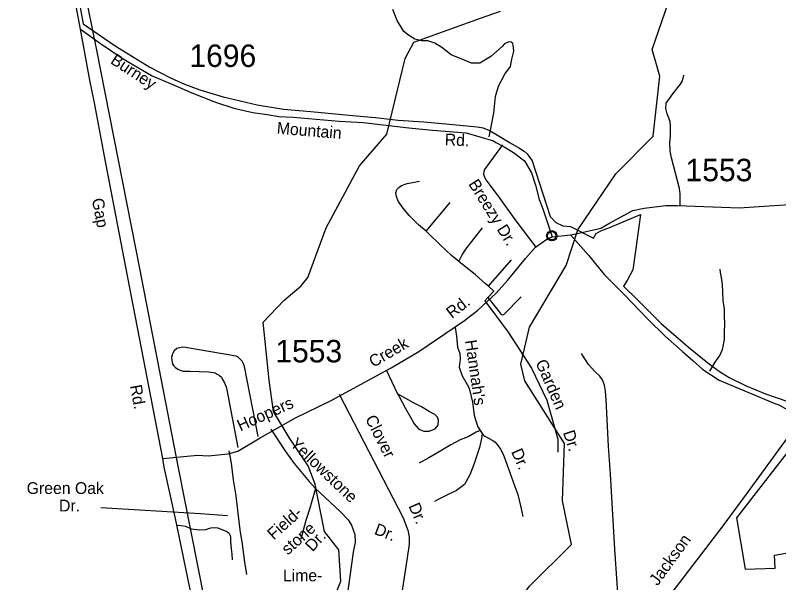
# Model space of a CAD drawing. Extents: x 884530 to 1028605, y 526725 to 653634.
# Drawn here: x 964639 to 968887, y 630845 to 634003 of the extents above; entities that cross this region are included whole.
import ezdxf

# ---------------------------------------------------------------- set-up
doc = ezdxf.new("R2010")
doc.units = 0
for name, color, linetype in [('Exist Boundary Political City Limit New', 7, 'Continuous'), ('Exist Civil Demographics Community CELL', 7, 'Continuous'), ('Exist Hydrographic Creek Single Shore', 7, 'Continuous'), ('Exist Road Non-System Type 51', 7, 'Continuous'), ('Exist Road Non-System Type 51 Label', 7, 'Continuous'), ('Exist Road Secondary Type 51 Attributed', 7, 'Continuous'), ('Exist Road Secondary Type 51 Label', 7, 'Continuous'), ('Exist Road Secondary Type 51 Number Label', 7, 'Continuous'), ('Exist Utilities Electrical Transmission Line', 7, 'Continuous'), ('Map Preparation Boundary City Limit Buffer Line', 7, 'Continuous')]:
    doc.layers.add(name, color=color, linetype=linetype)

msp = doc.modelspace()

# ---------------------------------------------------------------- linework, layer by layer
at = {"layer": 'Exist Boundary Political City Limit New'}
for points in [[(964913.8, 634519.8), (965017.2, 633954.6), (965195.5, 633832.4), (965388.4, 633713.6), (965502, 633653.6), (965580.5, 633618.9), (965666.9, 633588.2), (965796.7, 633548.4), (965984.2, 633504.3), (966132.1, 633479.9), (966282.7, 633467.7), (966535.5, 633443.5), (966642.6, 633433.6), (966769.4, 633419), (966911.8, 633409.2), (967035.1, 633398.1), (967209.5, 633382.3), (967242.6, 633375.6), (967277.4, 633360.8), (967312.1, 633340.4), (967392, 633293.1), (967441.4, 633264.6), (967471.2, 633245.6), (967487.2, 633231), (967514.9, 633192.6), (967615.1, 632882.2), (967647.5, 632848.8), (967686.3, 632830.6), (967729.1, 632826.6), (967855.4, 632762.2), (967871.4, 632787.9), (967896.5, 632802.7), (967951, 632824.3), (968117.3, 632893.2), (968091.3, 632705.6), (968074.7, 632585.7), (968043.7, 632527.2), (968022.7, 632495.9), (968097.1, 632422.2), (968233, 632287.8), (968384.9, 632155.4), (968491.9, 632067.9), (968556.9, 632019.3), (968611.1, 631986), (968706.6, 631940.7), (968813.4, 631896.2), (968937.7, 631853.6)], [(969012.7, 631672.1), (968652.8, 631205.8), (968699.4, 630920.4), (968867.8, 630925.3), (968862.7, 630998.3), (969021.1, 631025.5)]]:
    msp.add_lwpolyline(points, dxfattribs=at)
at = {"layer": 'Exist Civil Demographics Community CELL'}
msp.add_lwpolyline([(967600.6, 632779.1), (967600.9, 632780.8), (967601.4, 632782.8), (967602.3, 632785), (967603.2, 632786.7), (967604.2, 632788.5), (967605.3, 632790), (967606.6, 632791.4), (967608, 632792.8), (967609.6, 632794.2), (967611.3, 632795.3), (967612.8, 632796.2), (967614.3, 632796.9), (967616, 632797.6), (967617.7, 632798.2), (967619, 632798.5), (967620.5, 632798.7), (967621.8, 632799), (967623.7, 632799), (967625.1, 632799), (967626.8, 632798.9), (967628.3, 632798.7), (967629.8, 632798.4), (967631.3, 632798), (967632.9, 632797.4), (967634.9, 632796.5), (967636.8, 632795.4), (967638.3, 632794.4), (967639.9, 632793.1), (967640.9, 632792.2), (967642.2, 632790.8), (967643.4, 632789.4), (967644.3, 632788), (967645.3, 632786.5), (967646, 632784.9), (967646.6, 632783.4), (967647.1, 632781.9), (967647.5, 632780.5), (967647.8, 632778.6), (967648, 632777.2), (967648.1, 632775.3), (967648, 632773.6), (967647.9, 632771.9), (967647.6, 632770.2), (967647.1, 632768.3), (967646.5, 632766.5), (967645.8, 632765), (967644.8, 632763.2), (967643.8, 632761.5), (967642.8, 632760.1), (967641.5, 632758.6), (967639.9, 632757.1), (967638.4, 632755.9), (967636.8, 632754.8), (967635.5, 632754.1), (967633.4, 632753.1), (967631.3, 632752.3), (967629.4, 632751.8), (967627.4, 632751.4), (967626.1, 632751.3), (967624.7, 632751.2), (967623, 632751.2), (967621.7, 632751.3), (967620, 632751.5), (967618.2, 632751.9), (967616.8, 632752.3), (967615.2, 632752.9), (967613.8, 632753.5), (967612.6, 632754.2), (967610.5, 632755.4), (967608.8, 632756.7), (967607.4, 632758.1), (967606, 632759.6), (967605, 632760.8), (967604.1, 632762.1), (967602.9, 632764.2), (967602.3, 632765.3), (967601.8, 632766.5), (967601, 632769), (967600.6, 632771.2), (967600.4, 632772.8), (967600.2, 632774.7), (967600.2, 632776.1), (967600.4, 632778.1)], close=True, dxfattribs=at)
msp.add_lwpolyline([(967600.6, 632779.1), (967600.9, 632780.8), (967601.4, 632782.8), (967602.3, 632785), (967603.2, 632786.7), (967604.2, 632788.5), (967605.3, 632790), (967606.6, 632791.4), (967608, 632792.8), (967609.6, 632794.2), (967611.3, 632795.3), (967612.8, 632796.2), (967614.3, 632796.9), (967616, 632797.6), (967617.7, 632798.2), (967619, 632798.5), (967620.5, 632798.7), (967621.8, 632799), (967623.7, 632799), (967625.1, 632799), (967626.8, 632798.9), (967628.3, 632798.7), (967629.8, 632798.4), (967631.3, 632798), (967632.9, 632797.4), (967634.9, 632796.5), (967636.8, 632795.4), (967638.3, 632794.4), (967639.9, 632793.1), (967640.9, 632792.2), (967642.2, 632790.8), (967643.4, 632789.4), (967644.3, 632788), (967645.3, 632786.5), (967646, 632784.9), (967646.6, 632783.4), (967647.1, 632781.9), (967647.5, 632780.5), (967647.8, 632778.6), (967648, 632777.2), (967648.1, 632775.3), (967648, 632773.6), (967647.9, 632771.9), (967647.6, 632770.2), (967647.1, 632768.3), (967646.5, 632766.5), (967645.8, 632765), (967644.8, 632763.2), (967643.8, 632761.5), (967642.8, 632760.1), (967641.5, 632758.6), (967639.9, 632757.1), (967638.4, 632755.9), (967636.8, 632754.8), (967635.5, 632754.1), (967633.4, 632753.1), (967631.3, 632752.3), (967629.4, 632751.8), (967627.4, 632751.4), (967626.1, 632751.3), (967624.7, 632751.2), (967623, 632751.2), (967621.7, 632751.3), (967620, 632751.5), (967618.2, 632751.9), (967616.8, 632752.3), (967615.2, 632752.9), (967613.8, 632753.5), (967612.6, 632754.2), (967610.5, 632755.4), (967608.8, 632756.7), (967607.4, 632758.1), (967606, 632759.6), (967605, 632760.8), (967604.1, 632762.1), (967602.9, 632764.2), (967602.3, 632765.3), (967601.8, 632766.5), (967601, 632769), (967600.6, 632771.2), (967600.4, 632772.8), (967600.2, 632774.7), (967600.2, 632776.1), (967600.4, 632778.1)], close=True, dxfattribs=at)
for centre, radius in [((967624.2, 632775.3), 28.8), ((967624.2, 632775.3), 28.8), ((967624.1, 632775.4), 23.4), ((967624.1, 632775.4), 23.4)]:
    msp.add_circle(centre, radius, dxfattribs=at)
at = {"layer": 'Exist Hydrographic Creek Single Shore'}
for points in [[(966357.7, 630323.1), (966918.5, 630144.4), (967094.4, 630170.4), (967206.2, 630266.7), (967386.8, 630670), (967500.7, 630825.2), (967733.8, 631056.9), (967683.9, 631300.7), (967694.9, 631618.8), (967473.6, 631967.8), (967451.6, 632060.2), (967500.5, 632266), (967704.3, 632609.7), (967769.5, 632808.6), (967980.3, 633119.4), (968187.6, 633329.9), (968226.2, 633662.8), (968182.8, 633812.4), (968308.1, 634179.1), (968390.7, 634371.4), (968626.4, 634618.1)], [(966357.7, 630323.1), (966368.8, 630647.7), (966450.9, 630852.9), (966440.2, 631027), (966360.5, 631130.3), (966338.9, 631232.5), (966306.9, 631393.2), (966268.3, 631494.5), (966162.2, 631653.8), (966075.4, 631798.5), (966051.3, 631971.2), (966017.6, 632294.5), (966133.3, 632415.1), (966229.7, 632497.1), (966267.6, 632543.3), (966369.6, 632820.4), (966555.2, 633165.4), (966707.1, 633341.5), (966808.4, 633761.2), (966856.6, 633852.9), (967227.9, 633986.6), (967338.9, 634025.2)]]:
    msp.add_lwpolyline(points, dxfattribs=at)
at = {"layer": 'Exist Road Non-System Type 51'}
for p, q in [((966925, 632800.6), (967058.6, 632960.3)), ((967272.6, 632494.2), (967400.5, 632642)), ((967267.6, 632431.1), (967301.9, 632466.6)), ((967301.9, 632466.6), (967272.6, 632494.2)), ((967251.3, 632414.3), (967267.6, 632431.1))]:
    msp.add_line(p, q, dxfattribs=at)
for points in [[(967275.2, 633326.9), (967301.2, 633457.7), (967311.7, 633550.5), (967327.1, 633607.2), (967363.1, 633674.3), (967393.6, 633717.5), (967401.5, 633757.4), (967412.1, 633802.7), (967410.8, 633822.6), (967406.9, 633845.3), (967397.5, 633853.3), (967384.3, 633854.6), (967361.6, 633843.9), (967347.7, 633829.1), (967285.8, 633772.4), (967223.9, 633736.3), (967177.5, 633736.3), (967141.4, 633751.7), (967064, 633782.7), (967012.4, 633823.9), (966972.9, 633846.6), (966935, 633860.1), (966898.9, 633860.1), (966862.8, 633870.4), (966826.7, 633891), (966800.9, 633911.6), (966764.8, 633973.5), (966739, 634035.4)], [(968338.7, 632940.3), (968338, 633009.7), (968334.6, 633038.9), (968290, 633209.8), (968283.5, 633245.5), (968281.7, 633292.6), (968285.4, 633332.2), (968284.5, 633383.2), (968282.3, 633411.7), (968274.4, 633435.8), (968265.4, 633454), (968258.7, 633483.1), (968259.8, 633513.1), (968298.3, 633565.4), (968313, 633583.6), (968324.4, 633598.4), (968340.4, 633620), (968351.8, 633638.2), (968358.6, 633668.9)], [(967349.9, 633282.3), (967249.8, 633143.6), (967245.6, 633133.4), (967243.9, 633119.4), (967248, 633106.5), (967257, 633086.4), (967326.5, 632996.8), (967424.2, 632858.2), (967535.6, 632711.8)], [(966925, 632800.6), (966882.8, 632837.1), (966830.5, 632889), (966797.9, 632930), (966769.7, 632967.4), (966759.5, 632993.3), (966757.1, 633015.1), (966762.9, 633032.7), (966772.6, 633044.7), (966788.3, 633055.9), (966819.5, 633065.6), (966849.1, 633072.5), (966887.4, 633079.4)], [(967107.5, 632632.2), (967066.9, 632665.8), (967003.9, 632724.9), (966934.6, 632792.3), (966925, 632800.6)], [(967107.5, 632632.2), (967124.8, 632669.9), (967145.2, 632701.2), (967237.9, 632820.3)], [(967272.6, 632494.2), (967255.7, 632508.3), (967198.3, 632559.1), (967137.2, 632607.6), (967107.5, 632632.2)], [(968502.7, 632022.7), (968534, 632073), (968558.3, 632108.5), (968574.6, 632142.9), (968585.5, 632197.4), (968585.5, 632238.8), (968586.7, 632287.5), (968585.5, 632329.1), (968584.4, 632366.6), (968577.5, 632415.4), (968576, 632460.4), (968574.6, 632504.1), (968568.4, 632542.5), (968562.8, 632570.5), (968560.4, 632590.1)], [(967251.3, 632414.3), (967381.2, 632238.7), (967511.5, 632039.2), (967595.8, 631860.3), (967657.7, 631643.3), (967657.7, 631572.2)], [(967267.6, 632431.1), (967338.6, 632342.7), (967347.7, 632335), (967357.9, 632337.6), (967453.5, 632435.1)], [(967086, 632264.7), (967093.5, 632217.1), (967100.3, 632156), (967112.3, 632120.4), (967113.6, 632088.6), (967109, 632044), (967126.3, 631995.9), (967152.8, 631947.2), (967162, 631930.7), (967168.5, 631912.2), (967183.7, 631849.2), (967192.9, 631778.1), (967199.1, 631751.6), (967212.7, 631711.6), (967225.2, 631692.3)], [(965990.9, 631657.7), (965914.9, 632048.4), (965908.7, 632062), (965901.2, 632078.6), (965890.7, 632089.1), (965880.1, 632099.7), (965867.3, 632105.8), (965575.7, 632155.4), (965562.2, 632153.9), (965538, 632147.9), (965522.9, 632134.4), (965513.9, 632119.3), (965507.8, 632098.2), (965509.4, 632081.6), (965513.9, 632063.5), (965519.9, 632053), (965530.5, 632042.4), (965544, 632033.4), (965556, 632027.4), (965572.7, 632022.8), (965610.4, 632021.3), (965714.3, 632018.3), (965741.5, 632015.3), (965752, 632012.2), (965762.6, 632004.8), (965776.1, 631997.2), (965786.7, 631988.2), (965792.6, 631976.1), (965801.8, 631961), (965812.3, 631935.5), (965815.3, 631918.8), (965877.8, 631597.9)], [(968100.6, 630535.1), (968061.7, 630575.6), (968029.1, 630619.6), (968004.6, 630664.5), (967995.4, 630713.6), (967992, 630777.8), (967987.4, 630843), (967975.8, 631031.6), (967951, 631448.3), (967940.3, 631604.7), (967927.4, 631862.5), (967922.4, 631911.3), (967918.4, 631944.4), (967907, 631974.3), (967891.7, 631994.5), (967863.8, 632020), (967828.6, 632058.6), (967799.3, 632106.1), (967789, 632120.9)], [(966701.8, 632029.7), (966766.3, 631896.4), (966774.2, 631880.2), (966809.4, 631813.4), (966837.8, 631765.8), (966857.8, 631729), (966885, 631698.4), (966911.4, 631688.8), (966942, 631687.6), (966975.1, 631701), (966992.7, 631721.1), (966994.1, 631749.5), (966987.7, 631766.1), (966973.5, 631781.1), (966942.8, 631797.9), (966900.1, 631822.9), (966854.9, 631846.4), (966812.4, 631869.2), (966766.3, 631896.4)], [(966440.8, 631893.9), (966797, 631205.8), (966824, 631136.7), (966830.1, 631097.8), (966830.2, 631059.1), (966819.9, 630982.9), (966769.1, 630656.6)], [(966060.1, 631698.6), (966142.8, 631574.4), (966190.8, 631508.3), (966273.5, 631407.6), (966309.3, 631369.5)], [(967225.2, 631692.3), (967203.7, 631683), (967159.8, 631655.9), (967113.6, 631640.5), (967063.3, 631612.8), (967006, 631579.1), (966940.5, 631540.3), (966885.6, 631509.9)], [(967225.2, 631692.3), (967233.1, 631680.1), (967236.8, 631675.1)], [(967236.8, 631675.1), (967232.3, 631646.7), (967222, 631597.6), (967207.6, 631553.5), (967189.8, 631503.6), (967168.2, 631445), (967138, 631390.8), (967093.9, 631358.4), (967040.8, 631331.7), (966992.6, 631307.6), (966971.7, 631297.2)], [(967236.8, 631675.1), (967242.2, 631668.1), (967246.5, 631663.8), (967251.9, 631659.9), (967296.1, 631636.2), (967309.7, 631626.5), (967320.5, 631614.8), (967338.1, 631588.6), (967353.1, 631560), (967366.1, 631525.8), (967390, 631459), (967418.3, 631380.2), (967436, 631336), (967450, 631271.8), (967462.5, 631213.4)], [(965827.7, 631579.2), (965840.8, 631510.4), (965852.2, 631417.9), (965866.7, 631328.9), (965876.5, 631232.2), (965888.7, 631139.9), (965901.8, 631060.3), (965915.3, 630958.9), (965925.1, 630891.1)], [(966309.3, 631369.5), (966278, 631258.9), (966256.2, 631190.6), (966228.8, 631086.8)], [(966309.3, 631369.5), (966446.8, 631241.3), (966491.9, 631194.4), (966509.7, 631164.9), (966528.7, 631113), (966530.8, 631071.4), (966519.8, 631014.2), (966485.5, 630773.4)], [(965537.3, 631165.1), (965561.7, 631163.4), (965587, 631159.7), (965617, 631145.4), (965663.4, 631138.6), (965698.6, 631141.6), (965727.5, 631149.6), (965745, 631152.5), (965765.3, 631150.3), (965817, 631130.4), (965828, 631121.6), (965834.9, 631108.3), (965836.3, 631098.2), (965837, 631074.2), (965839.9, 631033.9), (965843.3, 631003.5), (965846.1, 630972.7)]]:
    msp.add_lwpolyline(points, dxfattribs=at)
at = {"layer": 'Exist Road Non-System Type 51 Label'}
msp.add_lwpolyline([(965115.4, 631263.4), (965670.6, 631229.8), (965820.8, 631219.5)], dxfattribs=at)
at = {"layer": 'Exist Road Secondary Type 51 Attributed'}
for points in [[(965001.8, 633924.5), (964932.6, 634292.6), (964796.6, 634950.2), (964785, 634985.4)], [(965459.5, 631536), (965254.3, 632600.3), (965135.5, 633218.9), (965079.8, 633514.9), (965054.1, 633641.8), (965001.8, 633924.5)], [(965001.8, 633924.5), (965113.3, 633846.2), (965238.9, 633760.8), (965400.1, 633665.9), (965506.8, 633620.8), (965620.6, 633571), (965753.4, 633518.8), (965855.1, 633485.7), (965960.2, 633462.2), (966040.2, 633449.8), (966105.8, 633439.5), (966185.7, 633434.7), (966441.1, 633413.8), (966575, 633405.3), (966827.9, 633377), (966960.6, 633362.8), (967147.9, 633348.6), (967299.6, 633303.5), (967312.9, 633294.5), (967360.1, 633270.8), (967411.1, 633239.4), (967472.7, 633192), (967511.7, 633125.7), (967533.4, 633057), (967553.1, 632977), (967574.4, 632924.8), (967626.6, 632769.4)], [(967728.6, 632781.1), (967774.4, 632789.5), (967896.6, 632818.7), (967941.9, 632844.1), (968074.3, 632916.7), (968138.8, 632928.6), (968258.5, 632943.9), (968323.1, 632943.9), (968666.4, 632931.2), (969114.1, 632960)], [(965459.5, 631536), (965653.8, 631555.3), (965713, 631550.4), (965823.1, 631561.9), (965877.4, 631577.1), (966002.4, 631650.4), (966198.6, 631761.7), (966393.3, 631856.5), (966729.9, 632041), (966885.1, 632131.7), (967139.3, 632304.9), (967213.3, 632362.4), (967314.8, 632457), (967377.2, 632526.9), (967477.5, 632649.6), (967533.8, 632711.7), (967597.3, 632756), (967626.6, 632769.4)], [(967626.6, 632769.4), (967728.6, 632781.1)], [(967728.6, 632781.1), (967828.1, 632668.5), (967915.8, 632559.4), (968024.8, 632450.3), (968158.6, 632311.5), (968255.6, 632216.2), (968352.2, 632131.6), (968410.6, 632079.4), (968464.7, 632031.7), (968556.3, 631971.7), (968864.5, 631842.9), (968888.1, 631834.3), (969016.5, 631761.8)], [(967011.7, 629129.9), (967159.5, 629306.2), (967449.2, 629694.5), (967602.2, 629876.2), (967745.7, 630068.4), (967827.8, 630181.5), (968096.1, 630530.8), (968457.3, 631003.3), (968577.2, 631162.2), (968713.2, 631345.5), (969016.5, 631761.8)], [(964580, 630277.5), (964645.4, 630269.3), (964777.8, 630262.8), (965016.5, 630282.4), (965324.7, 630362.7), (965513.6, 630414.8), (965571.2, 630434.9), (965622.1, 630459.1), (965653.7, 630512.5), (965658.1, 630553.8), (965660.3, 630571.1), (965653.7, 630588.5), (965649.4, 630640.6), (965634.2, 630705.8), (965621.2, 630762.3), (965530.1, 631202.1), (965467.7, 631487.6), (965459.5, 631536)]]:
    msp.add_lwpolyline(points, dxfattribs=at)
at = {"layer": 'Exist Utilities Electrical Transmission Line'}
msp.add_lwpolyline([(965036.4, 635035.7), (964989.5, 634668.8), (964965.2, 634421.6), (965018.2, 634165.5), (965091.9, 633808.7), (965330.2, 632593.6), (965545.7, 631483.4), (965762, 630387.3), (965977.8, 629279.1), (966208.9, 628092.3), (966297.4, 627640.8), (966431.5, 626945.8), (966651.9, 625799.4), (966871, 624671.1), (967079.7, 623529), (967105.3, 623402.1), (967146.5, 623318.6), (967346.2, 622961.5), (967341.8, 622315.2), (967324.2, 621109), (967311.8, 619944.6)], dxfattribs=at)
at = {"layer": 'Map Preparation Boundary City Limit Buffer Line'}
for points in [[(964913.8, 634519.8), (965017.2, 633954.6), (965195.5, 633832.4), (965388.4, 633713.6), (965502, 633653.6), (965580.5, 633618.9), (965666.9, 633588.2), (965796.7, 633548.4), (965984.2, 633504.3), (966132.1, 633479.9), (966282.7, 633467.7), (966535.5, 633443.5), (966642.6, 633433.6), (966769.4, 633419), (966911.8, 633409.2), (967035.1, 633398.1), (967209.5, 633382.3), (967242.6, 633375.6), (967277.4, 633360.8), (967312.1, 633340.4), (967392, 633293.1), (967441.4, 633264.6), (967471.2, 633245.6), (967487.2, 633231), (967514.9, 633192.6), (967615.1, 632882.2), (967647.5, 632848.8), (967686.3, 632830.6), (967729.1, 632826.6), (967855.4, 632762.2), (967871.4, 632787.9), (967896.5, 632802.7), (967951, 632824.3), (968117.3, 632893.2), (968091.3, 632705.6), (968074.7, 632585.7), (968043.7, 632527.2), (968022.7, 632495.9), (968097.1, 632422.2), (968233, 632287.8), (968384.9, 632155.4), (968491.9, 632067.9), (968556.9, 632019.3), (968611.1, 631986), (968706.6, 631940.7), (968813.4, 631896.2), (968937.7, 631853.6)], [(969012.7, 631672.1), (968652.8, 631205.8), (968699.4, 630920.4), (968867.8, 630925.3), (968862.7, 630998.3), (969021.1, 631025.5)]]:
    msp.add_lwpolyline(points, dxfattribs=at)

# ---------------------------------------------------------------- texts
at = {"layer": 'Exist Road Non-System Type 51 Label'}
for s, height, rotation, p in [('Breezy Dr.', 65.62, 302.095, (967157.9, 633064.2)), ("Hannah's", 65.62, 278.146, (967141.9, 632192.1)), ('Garden', 65.62, 293.5044, (967532.2, 632070.5)), ('Dr.', 65.62, 287.8589, (967685.8, 631681.5)), ('Yellowstone', 65.617, 316.3206, (966163, 631611.7)), ('Dr.', 65.62, 293.538, (967396.6, 631574.3)), ('Field-', 65.62, 41.7537, (966076.8, 631079.6)), ('stone', 65.62, 41.7537, (966155.5, 630996)), ('Dr.', 65.62, 338.7039, (966631.8, 631117.1)), ('Dr.', 65.62, 47.1649, (966293.2, 631013.7))]:
    msp.add_text(s, height=height, rotation=rotation, dxfattribs=at).set_placement(p)
for s, p in [('Green Oak', (964702.9, 631338.6)), ('Dr.', (964882.7, 631241.2)), ('Lime-', (966128.4, 630852.7))]:
    msp.add_text(s, height=65.62, dxfattribs=at).set_placement(p)
at = {"layer": 'Exist Road Secondary Type 51 Label'}
for s, rotation, p in [('Burney', 326.9524, (965163.8, 633738.1)), ('Mountain', 355.3164, (966092.4, 633343.8)), ('Rd.', 357.5479, (967027.7, 633279)), ('Gap', 280.8733, (965064.7, 632978.6)), ('Rd.', 37.8728, (967068.5, 632312.1)), ('Creek', 30.2953, (966631.2, 632040.3)), ('Rd.', 280.2238, (965277.2, 631940.7)), ('Hoopers', 24.2175, (965891.4, 631686.2)), ('Clover', 296.7644, (966584.4, 631758.1)), ('Dr.', 293.4914, (966825.5, 631272.3)), ('Jackson', 54.122, (968213.3, 630823.9))]:
    msp.add_text(s, height=65.62, rotation=rotation, dxfattribs=at).set_placement(p)
at = {"layer": 'Exist Road Secondary Type 51 Number Label'}
for s, p in [('1696', (965607.9, 633714.9)), ('1553', (968368.4, 633078.9)), ('1553', (966086, 632070.8))]:
    msp.add_text(s, height=125, dxfattribs=at).set_placement(p)

doc.saveas('drawing.dxf')
